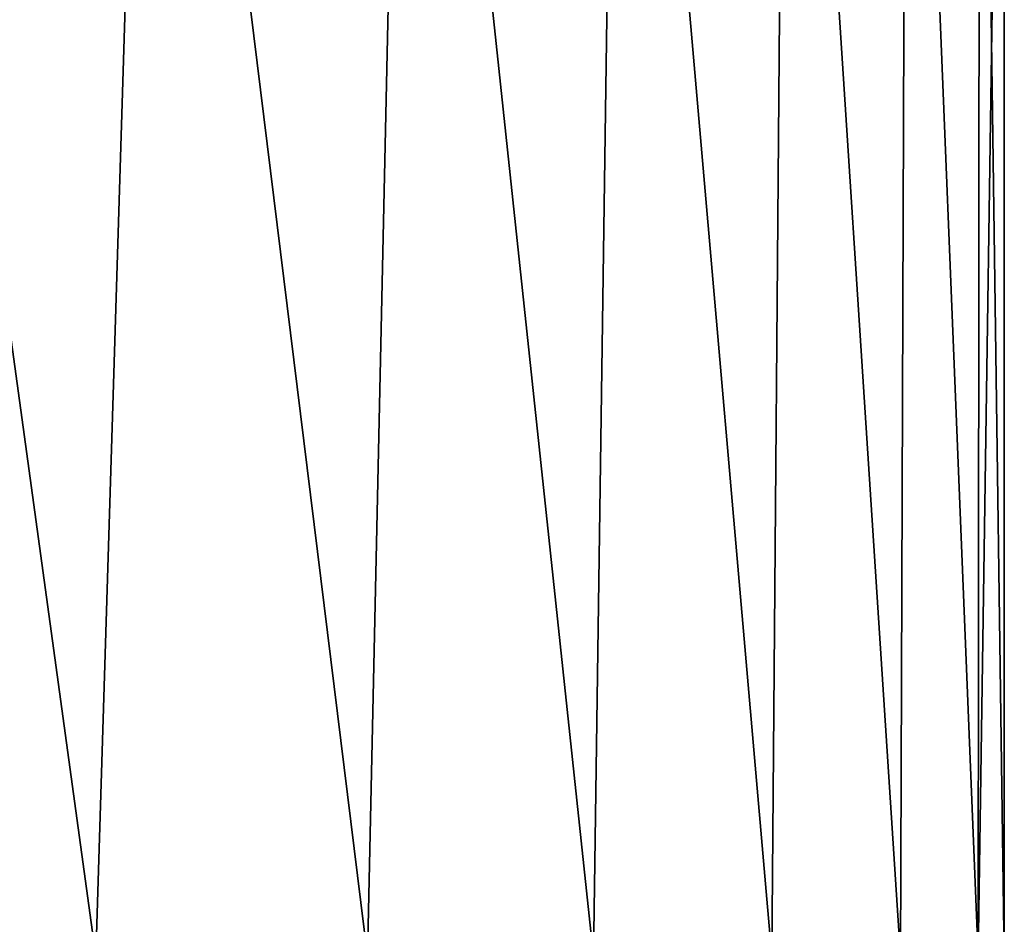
# Model space of a CAD drawing. Header units: metres. Extents: x -109 to 109, y -78 to 121.
# Tile 344 of 656: x -65.85 to -63.28, y 67.51 to 69.87. Entities that reach past the tile are written whole.
import ezdxf

# ---------------------------------------------------------------- set-up
doc = ezdxf.new("R2010")
doc.units = ezdxf.units.M
doc.layers.add('solid_508554_SW0001', color=7, linetype='CONTINUOUS')

msp = doc.modelspace()

# ---------------------------------------------------------------- linework, layer by layer
at = {"layer": 'solid_508554_SW0001'}
for points in [[(-66.280418, 72.016304, -40.386997), (-65.649055, 67.425629, -39.552387), (-66.46875, 67.425629, -40.611366)], [(-66.280418, 72.016304, -23.613003), (-66.46875, 67.425629, -23.388636), (-65.649055, 67.425629, -24.447611)], [(-66.280418, 72.016304, -40.386997), (-65.507553, 72.016304, -39.344917), (-65.649055, 67.425629, -39.552387)], [(-65.507553, 72.016304, -24.655085), (-66.280418, 72.016304, -23.613003), (-65.649055, 67.425629, -24.447611)], [(-65.507553, 72.016304, -39.344917), (-64.940735, 67.425629, -38.415997), (-65.649055, 67.425629, -39.552387)], [(-65.507553, 72.016304, -24.655085), (-65.649055, 67.425629, -24.447611), (-64.940735, 67.425629, -25.584003)], [(-65.507553, 72.016304, -39.344917), (-64.840561, 72.016304, -38.232101), (-64.940735, 67.425629, -38.415997)], [(-64.840561, 72.016304, -25.767899), (-65.507553, 72.016304, -24.655085), (-64.940735, 67.425629, -25.584003)], [(-64.840561, 72.016304, -38.232101), (-64.350937, 67.425629, -37.213623), (-64.940735, 67.425629, -38.415997)], [(-64.840561, 72.016304, -25.767899), (-64.940735, 67.425629, -25.584003), (-64.350937, 67.425629, -26.786375)], [(-64.840561, 72.016304, -38.232101), (-64.285851, 72.016304, -37.059265), (-64.350937, 67.425629, -37.213623)], [(-64.285851, 72.016304, -26.940733), (-64.840561, 72.016304, -25.767899), (-64.350937, 67.425629, -26.786375)], [(-64.285851, 72.016304, -37.059265), (-63.885757, 67.425629, -35.957584), (-64.350937, 67.425629, -37.213623)], [(-64.285851, 72.016304, -26.940733), (-64.350937, 67.425629, -26.786375), (-63.885757, 67.425629, -28.042418)], [(-64.285851, 72.016304, -37.059265), (-63.84877, 72.016304, -35.837708), (-63.885757, 67.425629, -35.957584)], [(-63.84877, 72.016304, -28.162291), (-64.285851, 72.016304, -26.940733), (-63.885757, 67.425629, -28.042418)], [(-63.84877, 72.016304, -35.837708), (-63.550117, 67.425629, -34.661236), (-63.885757, 67.425629, -35.957584)], [(-63.84877, 72.016304, -28.162291), (-63.885757, 67.425629, -28.042418), (-63.550117, 67.425629, -29.338766)], [(-63.84877, 72.016304, -35.837708), (-63.533527, 72.016304, -34.579193), (-63.550117, 67.425629, -34.661236)], [(-63.533527, 72.016304, -29.420809), (-63.84877, 72.016304, -28.162291), (-63.550117, 67.425629, -29.338766)], [(-63.533527, 72.016304, -34.579193), (-63.347343, 67.425629, -33.337612), (-63.550117, 67.425629, -34.661236)], [(-63.533527, 72.016304, -29.420809), (-63.550117, 67.425629, -29.338766), (-63.347343, 67.425629, -30.662386)], [(-63.533527, 72.016304, -34.579193), (-63.343159, 72.016304, -33.295837), (-63.347343, 67.425629, -33.337612)], [(-63.343159, 72.016304, -30.704165), (-63.533527, 72.016304, -29.420809), (-63.347343, 67.425629, -30.662386)], [(-63.279499, 72.016304, -32), (-63.279499, 67.425629, -32), (-63.347343, 67.425629, -33.337612)], [(-63.343159, 72.016304, -33.295837), (-63.279499, 72.016304, -32), (-63.347343, 67.425629, -33.337612)], [(-63.343159, 72.016304, -30.704165), (-63.347343, 67.425629, -30.662386), (-63.279499, 67.425629, -32)], [(-63.343159, 72.016304, -30.704165), (-63.279499, 67.425629, -32), (-63.279499, 72.016304, -32)]]:
    msp.add_3dface(points, dxfattribs=at)

doc.saveas('drawing.dxf')
